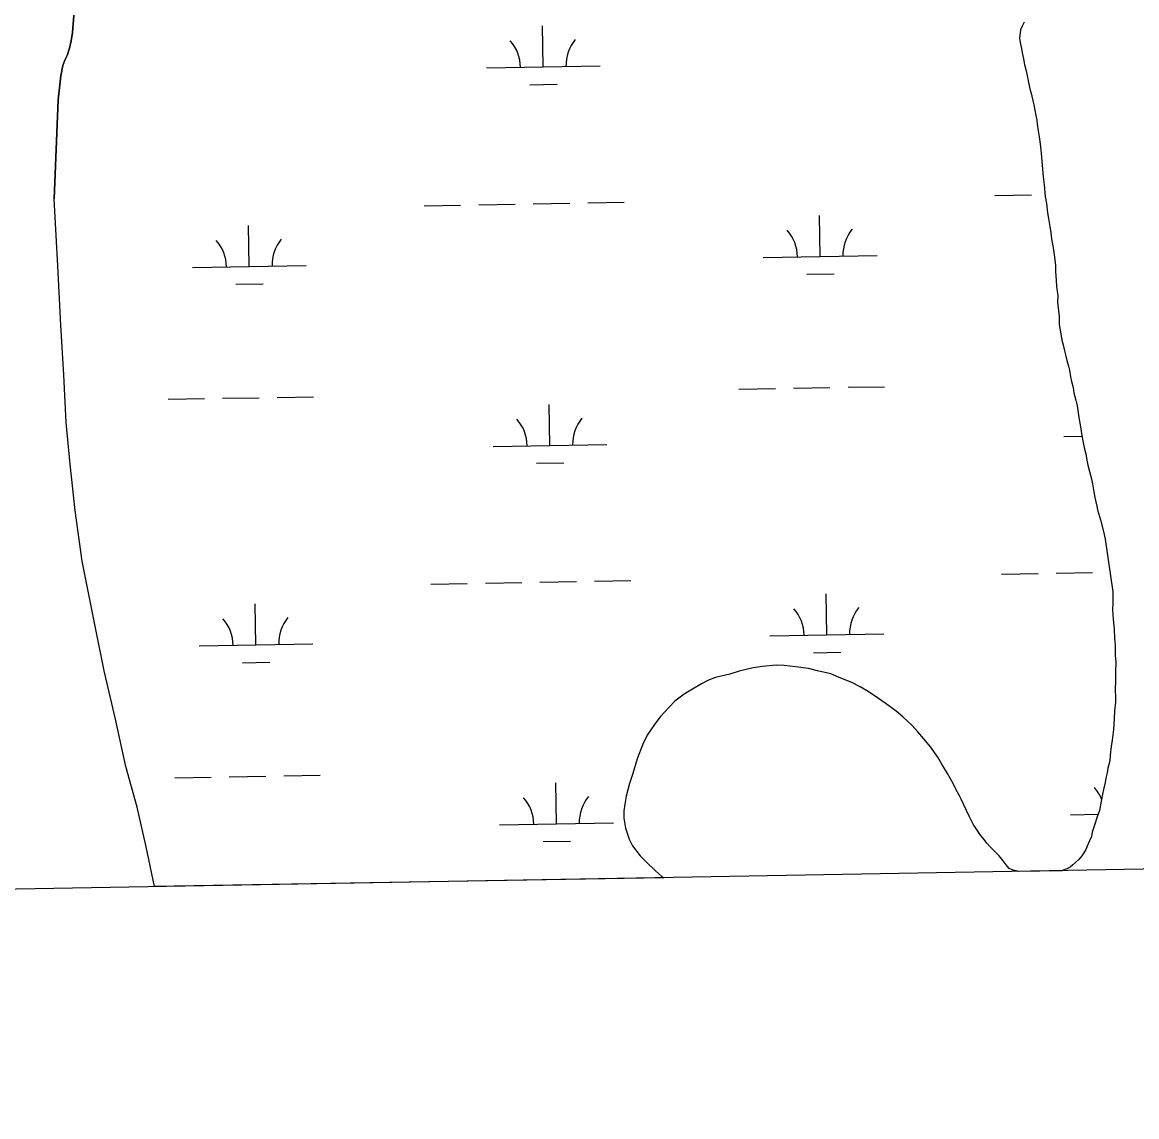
# Model space of a CAD drawing. Extents: x 3903937 to 3942190, y 260677 to 286651.
# Drawn here: x 3919575 to 3920555, y 266016 to 266978 of the extents above; entities that cross this region are included whole.
import ezdxf

# ---------------------------------------------------------------- set-up
doc = ezdxf.new("R2010")
doc.units = 0
for name, color, linetype in [('V-GRID-FRAM', 7, 'Continuous'), ('V-TOPO-SHOR', 7, 'Continuous'), ('V-WETL-SWMP', 7, 'Continuous')]:
    doc.layers.add(name, color=color, linetype=linetype)

msp = doc.modelspace()

# ---------------------------------------------------------------- linework, layer by layer
at = {"layer": 'V-GRID-FRAM'}
msp.add_lwpolyline([(3907892.22, 284196.1), (3939773.2, 284757.24), (3940101.12, 266577.62), (3908204.27, 266016.2), (3907892.22, 284196.1)], dxfattribs=at)
at = {"layer": 'V-TOPO-SHOR'}
msp.add_line((3919606.48, 266909.89), (3919603.24, 266822.88), dxfattribs=at)
for points in [[(3919621.32, 266995.31), (3919619.27, 266969.24), (3919618.07, 266961.75), (3919616.56, 266955.38), (3919614.43, 266949.01), (3919612.49, 266944.9), (3919610.77, 266940.08), (3919609.06, 266930.94), (3919606.48, 266909.89)], [(3919691.27, 266218.39), (3919684.1, 266253.33), (3919675.96, 266288.36), (3919666.21, 266324.1), (3919656.97, 266365.72), (3919647.09, 266408.02), (3919639.09, 266447.31), (3919627.68, 266504.43), (3919621.48, 266548.92), (3919617.13, 266589.74), (3919613.64, 266626.27), (3919611.63, 266668.33), (3919609.07, 266711.92), (3919606.31, 266764.05), (3919603.24, 266822.88)]]:
    msp.add_lwpolyline(points, dxfattribs=at)
at = {"layer": 'V-WETL-SWMP'}
for p, q in [((3919619.27, 266969.24), (3919621.32, 266995.31)), ((3920032.98, 266938.85), (3920032.34, 266974.84)), ((3920452.61, 266971.59), (3920451.58, 266964.24)), ((3920453.87, 266974.7), (3920452.61, 266971.59)), ((3920455.69, 266978.09), (3920453.87, 266974.7)), ((3919616.56, 266955.38), (3919618.07, 266961.75)), ((3919618.07, 266961.75), (3919619.27, 266969.24)), ((3920451.58, 266964.24), (3920452.17, 266960.35)), ((3920452.17, 266960.35), (3920453.42, 266955.04)), ((3919614.43, 266949.01), (3919616.56, 266955.38)), ((3920453.42, 266955.04), (3920454, 266951.15)), ((3920454, 266951.15), (3920455.25, 266945.84)), ((3919610.77, 266940.07), (3919612.49, 266944.9)), ((3919612.49, 266944.9), (3919614.43, 266949.01)), ((3920455.25, 266945.84), (3920456.16, 266940.88)), ((3920456.16, 266940.88), (3920457.08, 266936.64)), ((3919606.48, 266909.89), (3919609.06, 266930.94)), ((3919609.06, 266930.94), (3919610.77, 266940.07)), ((3919982.98, 266937.97), (3920082.97, 266939.73)), ((3920457.08, 266936.64), (3920458.64, 266929.91)), ((3920021.25, 266923.21), (3920045.25, 266923.63)), ((3920458.64, 266929.91), (3920459.55, 266925.3)), ((3920459.55, 266925.3), (3920461.11, 266918.58)), ((3920461.11, 266918.58), (3920462.05, 266914.68)), ((3920462.05, 266914.68), (3920463.28, 266909.01)), ((3919603.24, 266822.88), (3919606.48, 266909.89)), ((3920463.28, 266909.01), (3920464.23, 266905.47)), ((3920464.23, 266905.47), (3920465.15, 266900.87)), ((3920465.15, 266900.87), (3920466.06, 266896.27)), ((3920466.06, 266896.27), (3920466.99, 266892.02)), ((3920466.99, 266892.02), (3920467.24, 266888.49)), ((3920467.24, 266888.49), (3920468.12, 266882.84)), ((3920468.12, 266882.84), (3920469.02, 266877.54)), ((3920469.02, 266877.54), (3920470.17, 266869.06)), ((3920470.17, 266869.06), (3920470.68, 266862.71)), ((3920470.68, 266862.71), (3920471.43, 266852.49)), ((3920471.43, 266852.49), (3920472.52, 266842.26)), ((3920472.52, 266842.26), (3920473.37, 266835.2)), ((3920473.37, 266835.2), (3920474.11, 266824.97)), ((3919606.31, 266764.05), (3919603.24, 266822.88)), ((3920430.09, 266825.75), (3920462.09, 266826.31)), ((3920474.11, 266824.97), (3920475.34, 266818.96)), ((3919928.26, 266816.92), (3919960.26, 266817.48)), ((3919976.25, 266817.76), (3920008.25, 266818.32)), ((3920024.25, 266818.61), (3920056.24, 266819.17)), ((3920072.24, 266819.45), (3920104.23, 266820.01)), ((3920475.34, 266818.96), (3920476.14, 266810.49)), ((3920276.42, 266772.3), (3920275.78, 266808.29)), ((3920476.14, 266810.49), (3920477.04, 266805.54)), ((3920477.04, 266805.54), (3920478.24, 266798.47)), ((3919774.59, 266763.46), (3919773.95, 266799.46)), ((3920478.24, 266798.47), (3920479.13, 266793.16)), ((3920479.13, 266793.16), (3920479.68, 266787.87)), ((3920479.68, 266787.87), (3920481.19, 266779.74)), ((3920481.19, 266779.74), (3920482.06, 266773.73)), ((3920482.06, 266773.73), (3920483.19, 266764.55)), ((3919609.07, 266711.92), (3919606.31, 266764.05)), ((3919724.59, 266762.58), (3919824.58, 266764.34)), ((3920226.42, 266771.42), (3920326.41, 266773.18)), ((3920483.19, 266764.55), (3920483.38, 266758.92)), ((3920264.69, 266756.66), (3920288.69, 266757.08)), ((3920483.38, 266758.92), (3920483.86, 266751.52)), ((3919762.86, 266747.82), (3919786.86, 266748.24)), ((3920483.86, 266751.52), (3920484.04, 266745.88)), ((3920484.04, 266745.88), (3920485.2, 266737.76)), ((3920485.2, 266737.76), (3920485.03, 266732.14)), ((3920485.03, 266732.14), (3920485.85, 266724.37)), ((3920485.85, 266724.37), (3920486.41, 266719.43)), ((3920486.41, 266719.43), (3920486.54, 266712.39)), ((3919611.63, 266668.33), (3919609.07, 266711.92)), ((3920486.54, 266712.39), (3920488.06, 266704.26)), ((3920488.06, 266704.26), (3920488.94, 266698.6)), ((3920488.94, 266698.6), (3920489.88, 266694.71)), ((3920489.88, 266694.71), (3920491.13, 266689.39)), ((3920491.13, 266689.39), (3920492.08, 266685.85)), ((3920492.08, 266685.85), (3920493.33, 266680.88)), ((3920493.33, 266680.88), (3920494.59, 266675.92)), ((3920494.59, 266675.92), (3920495.54, 266672.38)), ((3919613.64, 266626.27), (3919611.63, 266668.33)), ((3920495.54, 266672.38), (3920496.41, 266666.37)), ((3920496.41, 266666.37), (3920497.35, 266662.47)), ((3920205.05, 266655.59), (3920237.05, 266656.15)), ((3920253.04, 266656.43), (3920285.04, 266657)), ((3920301.04, 266657.28), (3920333.03, 266657.84)), ((3920497.35, 266662.47), (3920498.95, 266657.15)), ((3920498.95, 266657.15), (3920499.51, 266652.56)), ((3919703.22, 266646.76), (3919735.22, 266647.32)), ((3919751.21, 266647.6), (3919783.21, 266648.16)), ((3919799.21, 266648.45), (3919831.2, 266649.01)), ((3920499.51, 266652.56), (3920501.07, 266645.83)), ((3920038.83, 266606.23), (3920038.2, 266642.22)), ((3920501.07, 266645.83), (3920502.33, 266640.87)), ((3920502.33, 266640.87), (3920503.77, 266630.62)), ((3920503.77, 266630.62), (3920505.29, 266622.49)), ((3919617.13, 266589.74), (3919613.64, 266626.27)), ((3920505.29, 266622.49), (3920506.47, 266615.06)), ((3919988.84, 266605.35), (3920088.82, 266607.11)), ((3920490.67, 266614.18), (3920506.58, 266614.46)), ((3920506.47, 266615.06), (3920507.38, 266610.11)), ((3920507.38, 266610.11), (3920508.92, 266603.03)), ((3920508.92, 266603.03), (3920509.85, 266598.78)), ((3920509.85, 266598.78), (3920510.73, 266593.13)), ((3919621.48, 266548.92), (3919617.13, 266589.74)), ((3920027.1, 266590.59), (3920051.1, 266591.01)), ((3920510.73, 266593.13), (3920511.66, 266588.88)), ((3920511.66, 266588.88), (3920513.25, 266583.2)), ((3920513.25, 266583.2), (3920514.81, 266576.83)), ((3920514.81, 266576.83), (3920515.74, 266572.58)), ((3920515.74, 266572.58), (3920516.93, 266565.51)), ((3920516.93, 266565.51), (3920517.84, 266560.55)), ((3920517.84, 266560.55), (3920519.71, 266552.76)), ((3919627.68, 266504.43), (3919621.48, 266548.92)), ((3920519.71, 266552.76), (3920520.32, 266549.58)), ((3920520.32, 266549.58), (3920522.87, 266540.71)), ((3920522.87, 266540.71), (3920525.37, 266530.43)), ((3920525.37, 266530.43), (3920526.93, 266523.7)), ((3920526.93, 266523.7), (3920533.62, 266477.42)), ((3919639.09, 266447.31), (3919627.68, 266504.43)), ((3920435.95, 266493.13), (3920467.94, 266493.69)), ((3920483.94, 266493.97), (3920515.93, 266494.53)), ((3919934.12, 266484.29), (3919966.11, 266484.86)), ((3919982.11, 266485.14), (3920014.1, 266485.7)), ((3920030.1, 266485.98), (3920062.1, 266486.55)), ((3920078.09, 266486.83), (3920110.09, 266487.39)), ((3920282.27, 266439.67), (3920281.64, 266475.67)), ((3920533.62, 266477.42), (3920533.79, 266471.43)), ((3920533.79, 266471.43), (3920533.69, 266467.92)), ((3919780.44, 266430.84), (3919779.81, 266466.83)), ((3920533.69, 266467.92), (3920533.51, 266461.95)), ((3920533.51, 266461.95), (3920533.72, 266457.37)), ((3920533.72, 266457.37), (3920534.21, 266450.32)), ((3919647.09, 266408.02), (3919639.09, 266447.31)), ((3920232.28, 266438.79), (3920332.26, 266440.55)), ((3920534.21, 266450.32), (3920534.75, 266444.67)), ((3920534.75, 266444.67), (3920535.2, 266436.57)), ((3919730.45, 266429.96), (3919830.43, 266431.72)), ((3920535.2, 266436.57), (3920535.73, 266430.58)), ((3920270.55, 266424.03), (3920294.54, 266424.45)), ((3920535.73, 266430.58), (3920535.81, 266421.78)), ((3920535.81, 266421.78), (3920536.33, 266415.78)), ((3919768.72, 266415.2), (3919792.71, 266415.62)), ((3920225.63, 266411.79), (3920217.51, 266410.63)), ((3920237.63, 266413.19), (3920225.63, 266411.79)), ((3920244.65, 266412.63), (3920237.63, 266413.19)), ((3920254.82, 266411.62), (3920244.65, 266412.63)), ((3920266.03, 266410.22), (3920254.82, 266411.62)), ((3920536.33, 266415.78), (3920536.07, 266407)), ((3919656.97, 266365.72), (3919647.09, 266408.02)), ((3920184.54, 266402.13), (3920178.14, 266399.86)), ((3920196.94, 266405.27), (3920184.54, 266402.13)), ((3920205.11, 266407.84), (3920196.94, 266405.27)), ((3920217.51, 266410.63), (3920205.11, 266407.84)), ((3920274.06, 266408.22), (3920266.03, 266410.22)), ((3920285.94, 266405.4), (3920274.06, 266408.22)), ((3920293.23, 266402.37), (3920285.94, 266405.4)), ((3920304.35, 266397.81), (3920293.23, 266402.37)), ((3920536.07, 266407), (3920536.16, 266398.2)), ((3920172.06, 266396.53), (3920162.75, 266391.18)), ((3920178.14, 266399.86), (3920172.06, 266396.53)), ((3920311.62, 266394.07), (3920304.35, 266397.81)), ((3920318.54, 266390), (3920311.62, 266394.07)), ((3920536.16, 266398.2), (3920535.64, 266392.59)), ((3920535.64, 266392.59), (3920536.07, 266383.78)), ((3920157.01, 266387.48), (3920148.74, 266381.4)), ((3920162.75, 266391.18), (3920157.01, 266387.48)), ((3920327.84, 266383.74), (3920318.54, 266390)), ((3920333.7, 266379.69), (3920327.84, 266383.74)), ((3920536.07, 266383.78), (3920535.98, 266380.62)), ((3920143.66, 266376.28), (3920136.02, 266368.07)), ((3920148.74, 266381.4), (3920143.66, 266376.28)), ((3920343.34, 266372.72), (3920333.7, 266379.69)), ((3920349.16, 266367.62), (3920343.34, 266372.72)), ((3920535.04, 266372.91), (3920534.84, 266366.23)), ((3920535.98, 266380.62), (3920535.04, 266372.91)), ((3919666.21, 266324.1), (3919656.97, 266365.72)), ((3920136.02, 266368.07), (3920131.27, 266361.88)), ((3920357.38, 266359.98), (3920349.16, 266367.62)), ((3920534.84, 266366.23), (3920534.19, 266356.41)), ((3920131.27, 266361.88), (3920124.27, 266351.54)), ((3920362.14, 266354.56), (3920357.38, 266359.98)), ((3920368.93, 266346.62), (3920362.14, 266354.56)), ((3920534.19, 266356.41), (3920533.21, 266347.29)), ((3920120.51, 266343.56), (3920115.55, 266330.7)), ((3920124.27, 266351.54), (3920120.51, 266343.56)), ((3920373.34, 266341.21), (3920368.93, 266346.62)), ((3920533.21, 266347.29), (3920532.34, 266341.69)), ((3920379.75, 266332.22), (3920373.34, 266341.21)), ((3920531.4, 266333.98), (3920530.91, 266329.07)), ((3920532.34, 266341.69), (3920531.4, 266333.98)), ((3919675.97, 266288.36), (3919666.21, 266324.1)), ((3920115.55, 266330.7), (3920111.65, 266317.8)), ((3920383.44, 266326.13), (3920379.75, 266332.22)), ((3920388.46, 266317.89), (3920383.44, 266326.13)), ((3920530.91, 266329.07), (3920529.3, 266322.43)), ((3919709.08, 266314.13), (3919741.07, 266314.7)), ((3919757.07, 266314.98), (3919789.06, 266315.54)), ((3919805.06, 266315.82), (3919837.06, 266316.39)), ((3920111.65, 266317.8), (3920108.92, 266309.09)), ((3920392.13, 266311.1), (3920388.46, 266317.89)), ((3920527.63, 266313.69), (3920526.81, 266309.85)), ((3920528.83, 266318.58), (3920527.63, 266313.69)), ((3920529.3, 266322.43), (3920528.83, 266318.58)), ((3920044.69, 266273.6), (3920044.05, 266309.6)), ((3920108.92, 266309.09), (3920105.77, 266297.93)), ((3920394.46, 266306.8), (3920392.13, 266311.1)), ((3920395.78, 266303.95), (3920394.46, 266306.8)), ((3920398.78, 266298.23), (3920395.78, 266303.95)), ((3920525.57, 266303.91), (3920524.74, 266299.71)), ((3920526.81, 266309.85), (3920525.57, 266303.91)), ((3920105.77, 266297.93), (3920104.85, 266290.92)), ((3920400.45, 266295.37), (3920398.78, 266298.23)), ((3920402.76, 266290.38), (3920400.45, 266295.37)), ((3920524.74, 266299.71), (3920523.5, 266293.42)), ((3919684.1, 266253.33), (3919675.97, 266288.36)), ((3920103.97, 266284.97), (3920103.78, 266278.64)), ((3920104.85, 266290.92), (3920103.97, 266284.97)), ((3920405.07, 266285.38), (3920402.76, 266290.38)), ((3920407.71, 266279.67), (3920405.07, 266285.38)), ((3920521.85, 266285.38), (3920519.92, 266279.81)), ((3920523.5, 266293.42), (3920521.85, 266285.38)), ((3919994.69, 266272.72), (3920094.68, 266274.48)), ((3920103.78, 266278.64), (3920105.27, 266269.81)), ((3920411.04, 266273.24), (3920407.71, 266279.67)), ((3920496.52, 266281.56), (3920520.67, 266281.98)), ((3920519.92, 266279.81), (3920517.96, 266273.18)), ((3920105.27, 266269.81), (3920108.5, 266260.21)), ((3920412.72, 266270.73), (3920411.04, 266273.24)), ((3920415.07, 266267.14), (3920412.72, 266270.73)), ((3920417.43, 266263.55), (3920415.07, 266267.14)), ((3920515.64, 266266.22), (3920514.82, 266262.37)), ((3920516.8, 266269.7), (3920515.64, 266266.22)), ((3920517.96, 266273.18), (3920516.8, 266269.7)), ((3920032.96, 266257.96), (3920056.96, 266258.39)), ((3920108.5, 266260.21), (3920111.48, 266254.14)), ((3920420.48, 266259.94), (3920417.43, 266263.55)), ((3920422.85, 266256.71), (3920420.48, 266259.94)), ((3920425.92, 266253.45), (3920422.85, 266256.71)), ((3920513.3, 266258.55), (3920511.05, 266254.04)), ((3920514.82, 266262.37), (3920513.3, 266258.55)), ((3919691.27, 266218.39), (3919684.1, 266253.33)), ((3920111.48, 266254.14), (3920118.26, 266245.5)), ((3920118.26, 266245.5), (3920123.37, 266240.07)), ((3920429.32, 266249.83), (3920425.92, 266253.45)), ((3920433.76, 266245.47), (3920429.32, 266249.83)), ((3920437.15, 266241.15), (3920433.76, 266245.47)), ((3920506.57, 266245.39), (3920503.67, 266242.31)), ((3920508.06, 266248.16), (3920506.57, 266245.39)), ((3920509.9, 266250.91), (3920508.06, 266248.16)), ((3920511.05, 266254.04), (3920509.9, 266250.91)), ((3920123.37, 266240.07), (3920131.58, 266232.43)), ((3920439.86, 266237.55), (3920437.15, 266241.15)), ((3920442.57, 266234.3), (3920439.86, 266237.55)), ((3920496.07, 266235.5), (3920493.22, 266234.18)), ((3920498.6, 266237.54), (3920496.07, 266235.5)), ((3920501.13, 266239.92), (3920498.6, 266237.54)), ((3920503.67, 266242.31), (3920501.13, 266239.92)), ((3920138.91, 266226.26), (3919691.27, 266218.39)), ((3920131.58, 266232.43), (3920137.07, 266227.69)), ((3920137.07, 266227.69), (3920138.91, 266226.26)), ((3920446.04, 266232.79), (3920442.57, 266234.3)), ((3920449.89, 266231.97), (3920446.04, 266232.79)), ((3920450.44, 266231.75), (3920449.89, 266231.97)), ((3920488.88, 266232.42), (3920450.44, 266231.75)), ((3920490.01, 266232.87), (3920488.88, 266232.42)), ((3920493.22, 266234.18), (3920490.01, 266232.87))]:
    msp.add_line(p, q, dxfattribs=at)
for centre, start, end in [((3919977.73, 266938.35), 0.23658, 41.78024), ((3920088.2, 266940.3), 140.23658, 181.78024), ((3920221.17, 266771.8), 0.23658, 41.78024), ((3920331.64, 266773.74), 140.23658, 181.78024), ((3919719.34, 266762.96), 0.23658, 41.78024), ((3919829.81, 266764.91), 140.23658, 181.78024), ((3919983.59, 266605.73), 0.23658, 41.78024), ((3920094.06, 266607.67), 140.23658, 181.78024), ((3920227.03, 266439.17), 0.23658, 41.78024), ((3920337.5, 266441.12), 140.23658, 181.78024), ((3919725.2, 266430.34), 0.23658, 41.78024), ((3919835.67, 266432.29), 140.23658, 181.78024), ((3920491.27, 266281.94), 22.33119, 41.78024), ((3919989.44, 266273.11), 0.23658, 41.78024), ((3920099.91, 266275.05), 140.23658, 181.78024)]:
    msp.add_arc(centre, 35.25, start, end, dxfattribs=at)

doc.saveas('drawing.dxf')
